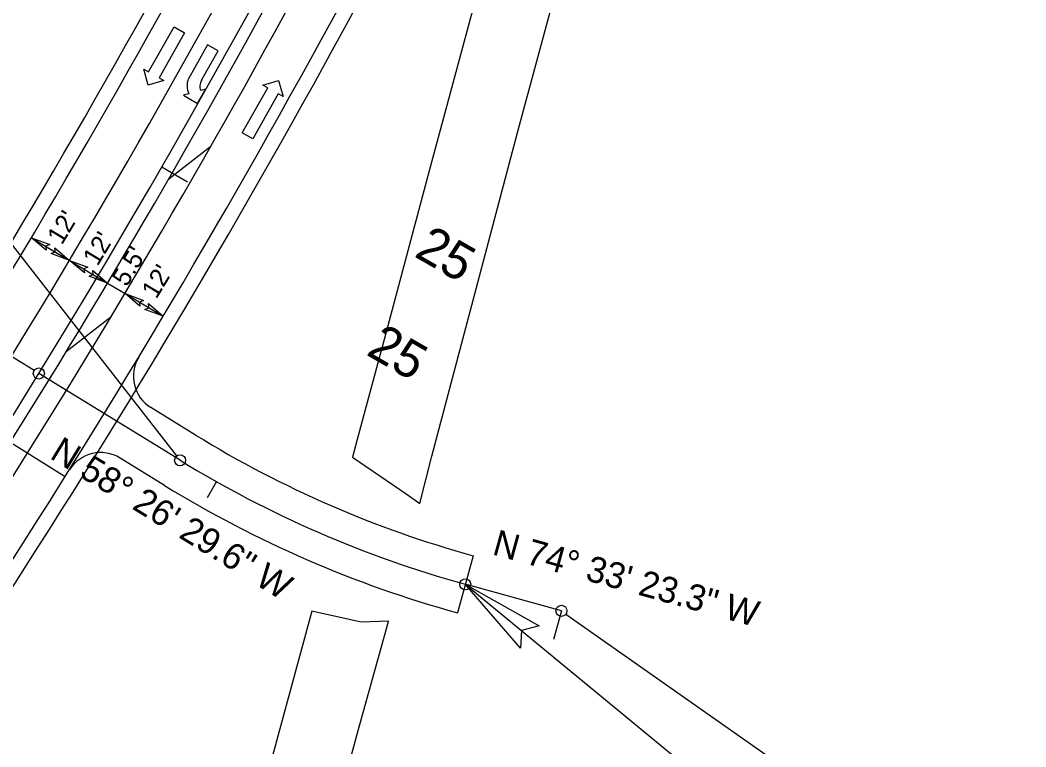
# Model space of a CAD drawing. Extents: x 1778969 to 1790720, y 807089 to 817794.
# Drawn here: x 1782699.2 to 1782971.2, y 814443.8 to 814640.4 of the extents above; entities that cross this region are included whole.
import ezdxf

# ---------------------------------------------------------------- set-up
doc = ezdxf.new("R2010")
doc.units = 0
for name, color, linetype in [('Prop Dimension', 7, 'Continuous'), ('Prop Dimension Text', 7, 'Continuous'), ('Prop EOT', 7, 'Continuous'), ('Prop Hatching', 7, 'Continuous'), ('Prop Horizontal Alignment', 7, 'Continuous'), ('Prop Horizontal Alignment Direction Label', 7, 'Continuous'), ('Prop Horizontal Alignment Station Label', 7, 'Continuous'), ('Prop Horizontal Alignment Tick Label', 7, 'Continuous'), ('Prop Horizontal Alignment Tick Large', 7, 'Continuous'), ('Prop Horizontal Alignment Tick Small', 7, 'Continuous'), ('Prop Lane Lines', 7, 'Continuous'), ('Prop Paved Shoulder', 7, 'Continuous'), ('Prop Rem of Exist Asph Pvmt', 7, 'Continuous'), ('Prop Superelevation  Arrow CELL', 7, 'Continuous'), ('Prop Terminator CELL', 7, 'Continuous')]:
    doc.layers.add(name, color=color, linetype=linetype)

msp = doc.modelspace()

# ---------------------------------------------------------------- linework, layer by layer
at = {"layer": 'Prop Dimension'}
for p, q in [((1782702.2, 814581.53), (1782712.51, 814575.39)), ((1782712.51, 814575.39), (1782722.81, 814569.24)), ((1782722.81, 814569.24), (1782727.54, 814566.42)), ((1782727.54, 814566.42), (1782737.85, 814560.28))]:
    msp.add_line(p, q, dxfattribs=at)
at = {"layer": 'Prop EOT'}
for p, q in [((1782746.63, 814528.17), (1782734.56, 814535.58)), ((1782738.25, 814514.53), (1782726.19, 814521.94)), ((1782821.69, 814495.53), (1782817.43, 814480.1))]:
    msp.add_line(p, q, dxfattribs=at)
for centre, radius, start, end in [((1780718.82, 815764.26), 2309.25, 324.08998, 332.9908), ((1780718.82, 815764.26), 2350.75, 323.92554, 332.9908), ((1782739.8, 814544.1), 10, 148.8784, 238.4416), ((1782899.45, 814776.98), 292, 238.4416, 254.5565), ((1782720.96, 814513.42), 10, 58.4416, 148.0047), ((1782899.45, 814776.98), 308, 238.4416, 254.5565)]:
    msp.add_arc(centre, radius, start, end, dxfattribs=at)
at = {"layer": 'Prop Hatching'}
for p, q in [((1782733.9, 814626.41), (1782740.79, 814638.59)), ((1782740.79, 814638.59), (1782743.67, 814636.97)), ((1782743.67, 814636.97), (1782736.78, 814624.78)), ((1782749.87, 814633.68), (1782744.68, 814624.5)), ((1782748.24, 814624.1), (1782752.74, 814632.06)), ((1782752.74, 814632.06), (1782749.87, 814633.68)), ((1782733.83, 814622.83), (1782732.6, 814627.15)), ((1782732.6, 814627.15), (1782733.9, 814626.41)), ((1782738.08, 814624.04), (1782733.83, 814622.83)), ((1782736.78, 814624.78), (1782738.08, 814624.04)), ((1782764.82, 814622.82), (1782769.07, 814624.04)), ((1782769.07, 814624.04), (1782770.31, 814619.72)), ((1782747.18, 814617.86), (1782749.44, 814621.75)), ((1782749.44, 814621.75), (1782748.01, 814621.35)), ((1782759.24, 814609.89), (1782766.13, 814622.08)), ((1782766.13, 814622.08), (1782764.82, 814622.82)), ((1782744.81, 814620.46), (1782743.38, 814620.07)), ((1782743.38, 814620.07), (1782747.18, 814617.86)), ((1782769, 814620.46), (1782762.11, 814608.27)), ((1782770.31, 814619.72), (1782769, 814620.46)), ((1782762.11, 814608.27), (1782759.24, 814609.89)), ((1782750.74, 814606.22), (1782739.35, 814597.41)), ((1782723.72, 814560.05), (1782711.65, 814550.71))]:
    msp.add_line(p, q, dxfattribs=at)
for centre, radius, start, end in [((1782749.57, 814622.64), 5.25, 159.1956, 204.5072), ((1782751.07, 814622.48), 3.28, 150.5195, 200.1777)]:
    msp.add_arc(centre, radius, start, end, dxfattribs=at)
at = {"layer": 'Prop Horizontal Alignment'}
for p, q in [((1782742.44, 814521.35), (1782704.23, 814544.82)), ((1782845.59, 814480.62), (1782819.56, 814487.81))]:
    msp.add_line(p, q, dxfattribs=at)
for centre, radius, start, end in [((1780718.82, 815764.26), 2330, 324.08998, 342.60824), ((1782899.45, 814776.98), 300, 238.4416, 254.5565)]:
    msp.add_arc(centre, radius, start, end, dxfattribs=at)
at = {"layer": 'Prop Horizontal Alignment Station Label'}
for p, q in [((1782741.52, 814522.53), (1782673.91, 814609.25)), ((1782702.96, 814545.6), (1782642.19, 814582.95)), ((1782819.56, 814487.81), (1782905.82, 814416.85)), ((1782846.81, 814479.76), (1782971.22, 814392.32))]:
    msp.add_line(p, q, dxfattribs=at)
for centre in [(1782704.23, 814544.82), (1782742.44, 814521.35), (1782819.56, 814487.81), (1782845.59, 814480.62)]:
    msp.add_circle(centre, 1.5, dxfattribs=at)
at = {"layer": 'Prop Horizontal Alignment Tick Large'}
for p, q in [((1782737.48, 814600.67), (1782744.41, 814596.68)), ((1782845.59, 814480.62), (1782843.46, 814472.91))]:
    msp.add_line(p, q, dxfattribs=at)
at = {"layer": 'Prop Horizontal Alignment Tick Small'}
msp.add_line((1782752.24, 814515.58), (1782749.79, 814511.22), dxfattribs=at)
at = {"layer": 'Prop Lane Lines'}
for radius, end in [(2321.25, 333.45226), (2333.25, 332.9908), (2338.75, 332.9908)]:
    msp.add_arc((1780718.82, 815764.26), radius, 324.13824, end, dxfattribs=at)
at = {"layer": 'Prop Paved Shoulder'}
for radius, start in [(2305.25, 324.08998), (2354.75, 323.92554)]:
    msp.add_arc((1780718.82, 815764.26), radius, start, 332.9908, dxfattribs=at)
at = {"layer": 'Prop Rem of Exist Asph Pvmt'}
for p, q in [((1782789.09, 814522.19), (1782803.9, 814512.11)), ((1782807.28, 814509.62), (1782810.5, 814522.45)), ((1782803.9, 814512.11), (1782807.28, 814509.62)), ((1782791.45, 814477.59), (1782778.05, 814480.5)), ((1782798.85, 814477.84), (1782791.45, 814477.59))]:
    msp.add_line(p, q, dxfattribs=at)
for points in [[(1782835.21, 814667.61), (1782822, 814644.82), (1782821.24, 814641.98), (1782809.82, 814599.63), (1782798.27, 814556.34)], [(1782810.5, 814522.45), (1782819.71, 814557.13), (1782833.63, 814609.67), (1782845.19, 814652.34), (1782848.24, 814664.02)], [(1782798.27, 814556.34), (1782790.34, 814526.96), (1782789.09, 814522.19)], [(1782778.05, 814480.5), (1782768.85, 814446.71), (1782757.57, 814405.12), (1782745.18, 814358.58), (1782741.23, 814344.46)], [(1782765.49, 814354.66), (1782771.5, 814377.24), (1782778.49, 814403.65), (1782790.59, 814448.3), (1782798.82, 814477.74), (1782798.85, 814477.84)]]:
    msp.add_lwpolyline(points, dxfattribs=at)
at = {"layer": 'Prop Superelevation  Arrow CELL'}
msp.add_line((1782676.18, 814538.96), (1782711.36, 814516.94), dxfattribs=at)
at = {"layer": 'Prop Terminator CELL'}
for points in [[(1782706.25, 814578.17), (1782702.2, 814581.53), (1782707.18, 814579.73), (1782706.15, 814579.26)], [(1782708.51, 814578.81), (1782712.51, 814575.39), (1782707.56, 814577.27), (1782708.6, 814577.72)], [(1782716.54, 814572), (1782712.51, 814575.39), (1782717.47, 814573.56), (1782716.44, 814573.09)], [(1782718.82, 814572.66), (1782722.81, 814569.24), (1782717.87, 814571.12), (1782718.91, 814571.57)], [(1782731.57, 814563.04), (1782727.54, 814566.42), (1782732.51, 814564.59), (1782731.47, 814564.13)], [(1782733.85, 814563.7), (1782737.85, 814560.28), (1782732.9, 814562.16), (1782733.94, 814562.61)], [(1782834.48, 814470.53), (1782819.56, 814487.81), (1782839.58, 814476.53), (1782834.81, 814475.27)]]:
    msp.add_lwpolyline(points, close=True, dxfattribs=at)

# ---------------------------------------------------------------- texts
at = {"layer": 'Prop Dimension Text'}
for s, p in [("12'", (1782710.45, 814579.37)), ("12'", (1782720.1, 814573.64)), ("5.5'", (1782728, 814568.03)), ("12'", (1782736, 814564.75))]:
    msp.add_text(s, height=5, rotation=58.8059, dxfattribs=at).set_placement(p)
at = {"layer": 'Prop Horizontal Alignment Direction Label'}
for s, rotation, p in [('N 58%%d 26\' 29.6" W', 328.4416, (1782706.9, 814522.05)), ('N 74%%d 33\' 23.3" W', 344.5565, (1782826.6, 814495.95))]:
    msp.add_text(s, height=7, rotation=rotation, dxfattribs=at).set_placement(p)
at = {"layer": 'Prop Horizontal Alignment Tick Label'}
for p in [(1782805.47, 814576.61), (1782792.48, 814550.02)]:
    msp.add_text('25', height=10, rotation=330.0399, dxfattribs=at).set_placement(p)

doc.saveas('drawing.dxf')
